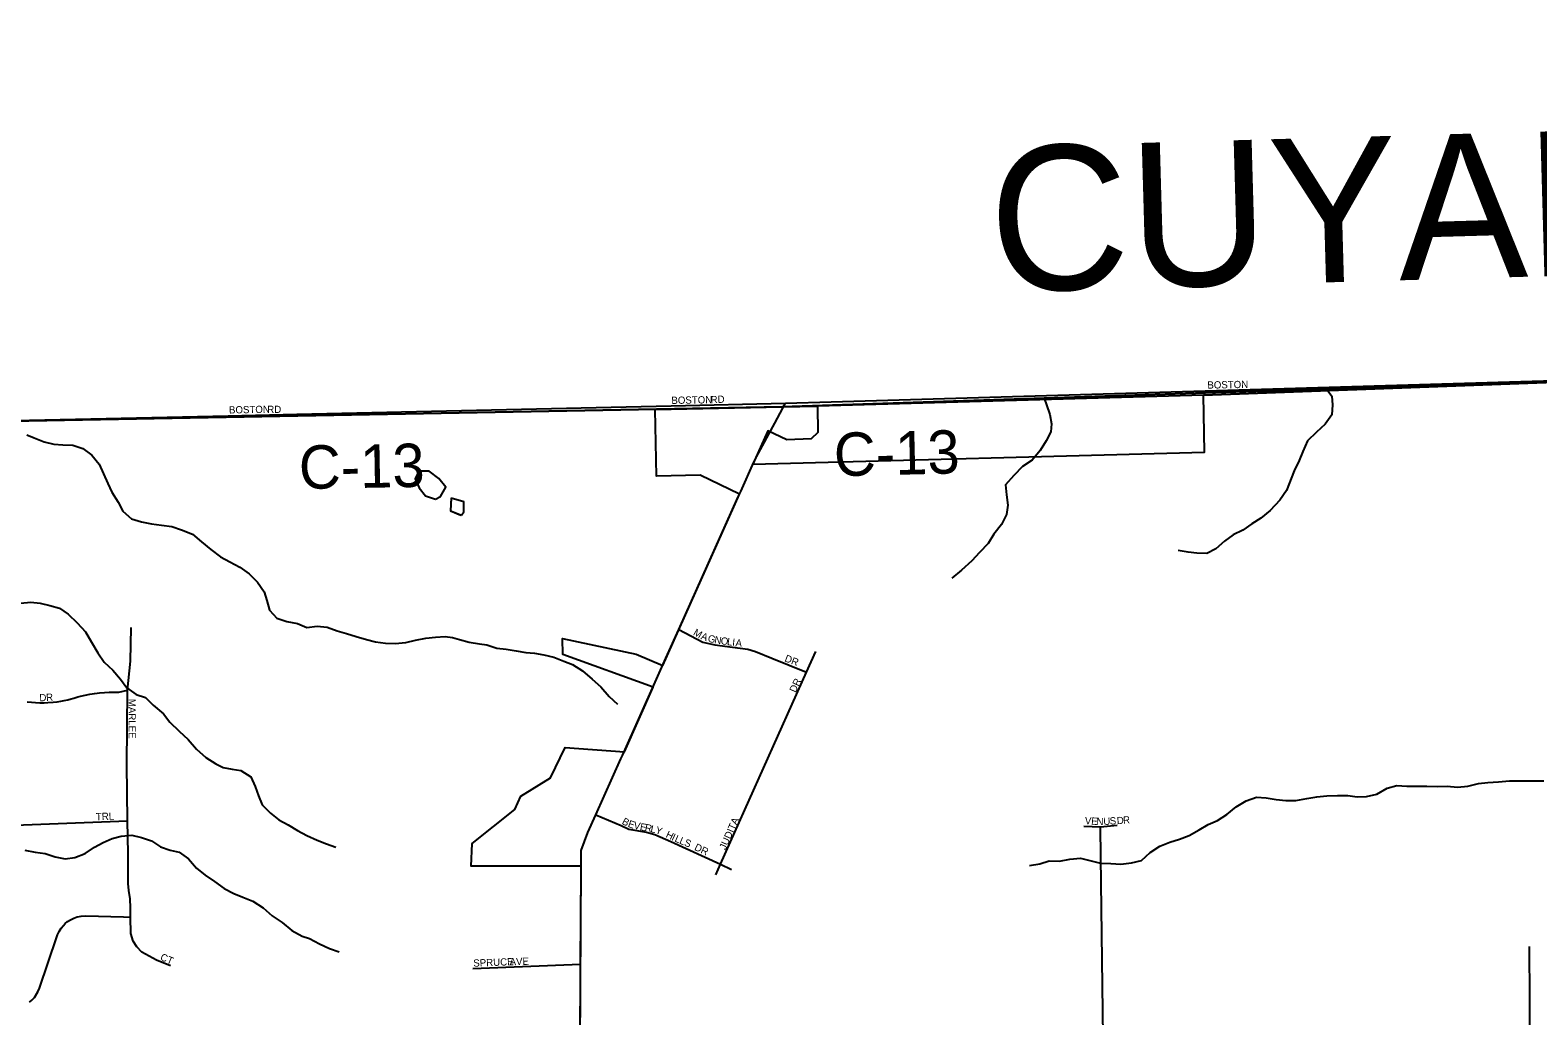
# Model space of a CAD drawing. Extents: x 1985906 to 2277390, y 930619 to 1324581.
# Drawn here: x 2145909 to 2156331, y 1189703 to 1196517 of the extents above; entities that cross this region are included whole.
import ezdxf

# ---------------------------------------------------------------- set-up
doc = ezdxf.new("R2010")
doc.units = 0
for name, color, linetype in [('GM_X_Adjacent_County', 7, 'Continuous'), ('GM_X_Adjacent_County_Text', 7, 'Continuous'), ('GM_X_City_Street', 7, 'Continuous'), ('GM_X_City_Street_Text', 7, 'Continuous'), ('GM_X_Corporation', 7, 'Continuous'), ('GM_X_County', 7, 'Continuous'), ('GM_X_County_Road', 7, 'Continuous'), ('GM_X_County_Road_Text', 7, 'Continuous'), ('GM_X_Minor_Lake', 7, 'Continuous'), ('GM_X_Minor_River', 7, 'Continuous'), ('GM_X_Township', 7, 'Continuous'), ('GM_X_Township_Subdivision', 7, 'Continuous'), ('GM_X_Township_Subdivision_Text', 7, 'Continuous'), ('GM_X_US_Route', 7, 'Continuous')]:
    doc.layers.add(name, color=color, linetype=linetype)

msp = doc.modelspace()

# ---------------------------------------------------------------- linework, layer by layer
at = {"layer": 'GM_X_Adjacent_County'}
msp.add_lwpolyline([(2169110, 1194412), (2167773, 1194381), (2165086, 1194319), (2162687, 1194297), (2162163, 1194283), (2161646, 1194277), (2161454, 1194270), (2159224, 1194187), (2158831, 1194172), (2158007, 1194142), (2151107, 1193913), (2145028, 1193801), (2144321, 1193787), (2140582, 1193696), (2139549, 1193677), (2139522, 1198874)], dxfattribs=at)
at = {"layer": 'GM_X_City_Street'}
for points in [[(2154032, 1194025), (2158007, 1194142), (2158831, 1194172)], [(2150339, 1193921), (2151131, 1193939)], [(2151131, 1193939), (2151447, 1193949)], [(2147277, 1193852), (2147752, 1193863)], [(2150392, 1192373), (2150558, 1192287), (2150641, 1192268), (2150763, 1192252), (2150869, 1192238), (2150922, 1192223), (2151037, 1192176), (2151276, 1192079)], [(2150648, 1190678), (2150681, 1190751), (2151276, 1192079), (2151340, 1192223)], [(2149820, 1191094), (2149994, 1191020), (2150048, 1190995), (2150169, 1190973), (2150227, 1190958), (2150338, 1190909), (2150681, 1190751), (2150757, 1190715)], [(2153192, 1191015), (2153308, 1191009), (2153422, 1191021)], [(2153310, 1190801), (2153308, 1191009)], [(2153337, 1188672), (2153310, 1190801), (2153310, 1190801)], [(2156282, 1188708), (2156273, 1190183)]]:
    msp.add_lwpolyline(points, dxfattribs=at)
at = {"layer": 'GM_X_Corporation'}
for points in [[(2164969, 1199659), (2165055, 1194305), (2162687, 1194297), (2162163, 1194283), (2161646, 1194277), (2161454, 1194270), (2159224, 1194187), (2158831, 1194172), (2158007, 1194142), (2154020, 1193995), (2151351, 1193919), (2151107, 1193913), (2150229, 1193894), (2145028, 1193801), (2144321, 1193787), (2140582, 1193696), (2139549, 1193677), (2139563, 1207294)], [(2149710, 1189482), (2149717, 1190739), (2148957, 1190739), (2148965, 1190894), (2149259, 1191130), (2149302, 1191223), (2149505, 1191348), (2149608, 1191559), (2150017, 1191529), (2150216, 1191975), (2149591, 1192202), (2149589, 1192312), (2150097, 1192204), (2150283, 1192125), (2150812, 1193309), (2150541, 1193440), (2150239, 1193434), (2150229, 1193894), (2151107, 1193913), (2151351, 1193919), (2151354, 1193736), (2151308, 1193692), (2151140, 1193686), (2151008, 1193748), (2150904, 1193517), (2154026, 1193601), (2154020, 1193995), (2158007, 1194142)]]:
    msp.add_lwpolyline(points, dxfattribs=at)
at = {"layer": 'GM_X_County'}
msp.add_lwpolyline([(2169110, 1194412), (2167773, 1194381), (2165086, 1194319), (2162687, 1194297), (2162163, 1194283), (2161646, 1194277), (2161454, 1194270), (2159224, 1194187), (2158831, 1194172), (2158007, 1194142), (2151107, 1193913), (2145028, 1193801)], dxfattribs=at)
at = {"layer": 'GM_X_County_Road'}
for points in [[(2151447, 1193949), (2154032, 1194025)], [(2145060, 1193802), (2147277, 1193852)], [(2147752, 1193863), (2150339, 1193921)]]:
    msp.add_lwpolyline(points, dxfattribs=at)
at = {"layer": 'GM_X_Minor_Lake'}
for points in [[(2148596, 1193469), (2148571, 1193416), (2148598, 1193354), (2148641, 1193297), (2148710, 1193276)], [(2148594, 1193465), (2148571, 1193416), (2148598, 1193354), (2148641, 1193297), (2148710, 1193276)], [(2148710, 1193276), (2148745, 1193293), (2148782, 1193358), (2148735, 1193417), (2148668, 1193468), (2148596, 1193469)], [(2148710, 1193276), (2148745, 1193293), (2148782, 1193358), (2148735, 1193417), (2148668, 1193468), (2148596, 1193469)], [(2148820, 1193284), (2148815, 1193195), (2148887, 1193165)], [(2148820, 1193281), (2148815, 1193195), (2148890, 1193164)], [(2148890, 1193164), (2148908, 1193187), (2148906, 1193256), (2148820, 1193281)], [(2148890, 1193165), (2148908, 1193187), (2148906, 1193256), (2148820, 1193281)]]:
    msp.add_lwpolyline(points, dxfattribs=at)
at = {"layer": 'GM_X_Minor_River'}
for points in [[(2152921, 1193966), (2152935, 1193927), (2152957, 1193861), (2152968, 1193795), (2152965, 1193741), (2152932, 1193678), (2152891, 1193611), (2152836, 1193544), (2152769, 1193500), (2152708, 1193439), (2152651, 1193374), (2152658, 1193306), (2152668, 1193234), (2152659, 1193169), (2152624, 1193100), (2152571, 1193033), (2152532, 1192968), (2152471, 1192907), (2152418, 1192848), (2152346, 1192784), (2152280, 1192729)], [(2154881, 1194021), (2154906, 1193988), (2154911, 1193926), (2154906, 1193857), (2154861, 1193794), (2154800, 1193739), (2154739, 1193678), (2154707, 1193605), (2154680, 1193542), (2154647, 1193471), (2154593, 1193334), (2154547, 1193269), (2154480, 1193197), (2154417, 1193144), (2154355, 1193104), (2154292, 1193061), (2154226, 1193028), (2154165, 1192985), (2154106, 1192931), (2154043, 1192900), (2153974, 1192901), (2153914, 1192908), (2153844, 1192920)], [(2145886, 1193719), (2145937, 1193700), (2146005, 1193671), (2146072, 1193656), (2146136, 1193651), (2146204, 1193649), (2146273, 1193626), (2146336, 1193579), (2146387, 1193518), (2146416, 1193450), (2146445, 1193384), (2146473, 1193323), (2146518, 1193255), (2146549, 1193192), (2146610, 1193138), (2146679, 1193118), (2146747, 1193105), (2146816, 1193096), (2146888, 1193087), (2146956, 1193063), (2147031, 1193032), (2147094, 1192979), (2147159, 1192926), (2147224, 1192877), (2147289, 1192842), (2147358, 1192805), (2147423, 1192760), (2147480, 1192701), (2147527, 1192634), (2147545, 1192574), (2147564, 1192508), (2147615, 1192453), (2147684, 1192430), (2147756, 1192415), (2147821, 1192389), (2147893, 1192396), (2147963, 1192391), (2148031, 1192364), (2148096, 1192347), (2148162, 1192325), (2148233, 1192306), (2148297, 1192289), (2148366, 1192280), (2148432, 1192278), (2148506, 1192285), (2148572, 1192300), (2148645, 1192314), (2148711, 1192321), (2148777, 1192326), (2148828, 1192319), (2148878, 1192306), (2148943, 1192287), (2149015, 1192274), (2149065, 1192267), (2149134, 1192246), (2149200, 1192238), (2149268, 1192227), (2149335, 1192216), (2149395, 1192211), (2149459, 1192200), (2149530, 1192182), (2149598, 1192155), (2149659, 1192132), (2149726, 1192089), (2149793, 1192030), (2149854, 1191977), (2149911, 1191912), (2149970, 1191859)], [(2145842, 1192556), (2145914, 1192562), (2145978, 1192557), (2146044, 1192540), (2146111, 1192521), (2146172, 1192480), (2146235, 1192421), (2146292, 1192358), (2146332, 1192286), (2146377, 1192213), (2146420, 1192148), (2146480, 1192093), (2146533, 1192031), (2146578, 1191972), (2146641, 1191925), (2146706, 1191904), (2146759, 1191851), (2146830, 1191790), (2146875, 1191733), (2146938, 1191672), (2147002, 1191613), (2147059, 1191548), (2147124, 1191489), (2147193, 1191446), (2147244, 1191421), (2147306, 1191408), (2147366, 1191399), (2147435, 1191356), (2147464, 1191288), (2147488, 1191224), (2147513, 1191161), (2147570, 1191104), (2147629, 1191058), (2147692, 1191024), (2147757, 1190985), (2147821, 1190950), (2147892, 1190917), (2147957, 1190892), (2148021, 1190869)], [(2152816, 1190742), (2152888, 1190755), (2152952, 1190775), (2153024, 1190772), (2153096, 1190787), (2153170, 1190793), (2153307, 1190759), (2153379, 1190756), (2153449, 1190752), (2153521, 1190761), (2153591, 1190778), (2153652, 1190832), (2153718, 1190877), (2153787, 1190905), (2153855, 1190924), (2153921, 1190951), (2153990, 1190989), (2154051, 1191026), (2154117, 1191053), (2154180, 1191095), (2154245, 1191148), (2154315, 1191189), (2154387, 1191215), (2154453, 1191210), (2154521, 1191199), (2154589, 1191192), (2154657, 1191192), (2154735, 1191205), (2154803, 1191217), (2154873, 1191224), (2154945, 1191227), (2155017, 1191227), (2155082, 1191218), (2155146, 1191219), (2155218, 1191236), (2155289, 1191278), (2155357, 1191295), (2155425, 1191292), (2155489, 1191292), (2155563, 1191291), (2155635, 1191288), (2155704, 1191290), (2155776, 1191285), (2155848, 1191290), (2155920, 1191310), (2155986, 1191317), (2156058, 1191320), (2156134, 1191328), (2156204, 1191327), (2156254, 1191328), (2156322, 1191327), (2156372, 1191328)], [(2145872, 1190849), (2145944, 1190836), (2146012, 1190826), (2146081, 1190803), (2146151, 1190788), (2146219, 1190799), (2146289, 1190825), (2146354, 1190870), (2146414, 1190901), (2146475, 1190929)], [(2146475, 1190929), (2146539, 1190946), (2146611, 1190953), (2146678, 1190936), (2146748, 1190914), (2146811, 1190871), (2146878, 1190848), (2146940, 1190835), (2147003, 1190788), (2147060, 1190725), (2147119, 1190676), (2147184, 1190633), (2147251, 1190584), (2147316, 1190549), (2147380, 1190524), (2147449, 1190497), (2147520, 1190450), (2147583, 1190395), (2147650, 1190349), (2147719, 1190294), (2147790, 1190255), (2147841, 1190238), (2147909, 1190201), (2147978, 1190170), (2148045, 1190147)]]:
    msp.add_lwpolyline(points, dxfattribs=at)
at = {"layer": 'GM_X_Township'}
msp.add_lwpolyline([(2145028, 1193801), (2151107, 1193913), (2158007, 1194142), (2158831, 1194172), (2159224, 1194187), (2161454, 1194270), (2161646, 1194277), (2162163, 1194283), (2162687, 1194297), (2165086, 1194319), (2165106, 1193378), (2165121, 1192860), (2165155, 1190893), (2165169, 1188815), (2165187, 1187205), (2165200, 1186469), (2165207, 1185924), (2165251, 1180498), (2165261, 1179184), (2165274, 1177959), (2165284, 1176268), (2165311, 1172112), (2165358, 1167073)], dxfattribs=at)
at = {"layer": 'GM_X_Township_Subdivision'}
for points in [[(2146582, 1191955), (2146602, 1192155), (2146607, 1192388)], [(2145889, 1191874), (2145918, 1191871), (2145947, 1191869), (2145976, 1191868), (2146007, 1191868), (2146031, 1191869), (2146067, 1191871), (2146095, 1191875), (2146122, 1191879), (2146144, 1191883), (2146169, 1191888), (2146193, 1191894), (2146211, 1191899), (2146224, 1191903), (2146239, 1191908), (2146256, 1191913), (2146289, 1191921), (2146322, 1191927), (2146353, 1191932), (2146372, 1191934), (2146388, 1191936), (2146422, 1191939), (2146455, 1191941), (2146487, 1191942), (2146522, 1191941), (2146582, 1191955)], [(2146879, 1190049), (2146782, 1190089), (2146682, 1190143), (2146646, 1190180), (2146620, 1190220), (2146604, 1190273), (2146602, 1190386), (2146602, 1190449), (2146600, 1190512), (2146592, 1190571), (2146587, 1190619), (2146587, 1190826), (2146582, 1191052), (2146577, 1191440), (2146582, 1191955)], [(2144299, 1191086), (2144806, 1191105), (2145005, 1191039), (2145193, 1191016), (2145862, 1191023), (2146582, 1191052)], [(2145905, 1189797), (2145921, 1189812), (2145938, 1189831), (2145961, 1189869), (2145973, 1189895), (2146094, 1190249), (2146099, 1190264), (2146109, 1190286), (2146123, 1190309), (2146139, 1190329), (2146151, 1190341), (2146168, 1190355), (2146187, 1190367), (2146210, 1190379), (2146234, 1190387), (2146261, 1190392), (2146294, 1190394), (2146554, 1190389), (2146602, 1190386)], [(2148970, 1190030), (2149713, 1190061)]]:
    msp.add_lwpolyline(points, dxfattribs=at)
at = {"layer": 'GM_X_US_Route'}
for points in [[(2151056, 1193800), (2151131, 1193939)], [(2150931, 1193568), (2151056, 1193800)], [(2150821, 1193329), (2150911, 1193531), (2150931, 1193568)], [(2150304, 1192175), (2150392, 1192373), (2150804, 1193292), (2150821, 1193329)], [(2150239, 1192031), (2150304, 1192175)], [(2150003, 1191502), (2150239, 1192031)], [(2149717, 1190719), (2149717, 1190774), (2149718, 1190846), (2149765, 1190971), (2149820, 1191094), (2149993, 1191481), (2150003, 1191502)], [(2149710, 1189455), (2149710, 1189482), (2149713, 1190061), (2149717, 1190700), (2149717, 1190719)]]:
    msp.add_lwpolyline(points, dxfattribs=at)

# ---------------------------------------------------------------- texts
at = {"layer": 'GM_X_Adjacent_County_Text'}
msp.add_text('CUYAHOGA COUNTY', height=1000, rotation=1.6184, dxfattribs=at).set_placement((2152553, 1194708))
at = {"layer": 'GM_X_City_Street_Text'}
for s, rotation, p in [('BOSTON', 1.0225, (2154047, 1194039)), ('BOSTON', 1.0225, (2150342, 1193933)), ('RD', 3.0224, (2150614, 1193937)), ('BOSTON', 1.0224, (2147284, 1193867)), ('RD', 0, (2147548, 1193871)), ('M', 329.8642, (2150488, 1192339)), ('A', 338.6021, (2150541, 1192309)), ('G', 347.8119, (2150590, 1192290)), ('N', 350.7512, (2150636, 1192280)), ('O', 351.885, (2150680, 1192273)), ('L', 352.1553, (2150724, 1192267)), ('I', 353.0574, (2150760, 1192262)), ('A', 353.8869, (2150783, 1192259)), ('DR', 338.7513, (2151120, 1192155)), ('DR', 64.7982, (2151200, 1191934)), ('B', 332.186, (2149995, 1191032)), ('E', 340.4604, (2150037, 1191011)), ('V', 349.0372, (2150078, 1190997)), ('E', 348.8669, (2150121, 1190988)), ('R', 348.8567, (2150155, 1190982)), ('L', 347.5808, (2150194, 1190974)), ('Y', 342.0904, (2150227, 1190967)), ('JUDITA', 66.038, (2150716, 1190847)), ('V', 355.5594, (2153198, 1191029)), ('E', 355.5426, (2153242, 1191026)), ('N', 358.6303, (2153280, 1191023)), ('U', 3.7376, (2153329, 1191022)), ('S', 3.8053, (2153373, 1191025)), ('D', 3.8272, (2153422, 1191028)), ('R', 3.8157, (2153465, 1191031)), ('H', 333.9042, (2150298, 1190940)), ('I', 335.4972, (2150339, 1190920)), ('L', 336.6657, (2150360, 1190910)), ('L', 336.8167, (2150392, 1190896)), ('S', 336.7727, (2150425, 1190883)), ('DR', 334.8032, (2150496, 1190852))]:
    msp.add_text(s, height=50, rotation=rotation, dxfattribs=at).set_placement(p)
at = {"layer": 'GM_X_County_Road_Text'}
for rotation, p in [(1.3726, (2151468, 1193433)), (1.0299, (2147769, 1193345))]:
    msp.add_text('C-13', height=300, rotation=rotation, dxfattribs=at).set_placement(p)
at = {"layer": 'GM_X_Township_Subdivision_Text'}
for s, rotation, p in [('D', 0.4372, (2145973, 1191878)), ('R', 4.4633, (2146021, 1191879)), ('MARLEE', 270, (2146589, 1191895)), ('TRL', 2.2013, (2146364, 1191055)), ('CT', 337.6179, (2146804, 1190091)), ('SPRUCE', 2.2015, (2148973, 1190043)), ('AVE', 1.9739, (2149224, 1190052))]:
    msp.add_text(s, height=50, rotation=rotation, dxfattribs=at).set_placement(p)

doc.saveas('drawing.dxf')
